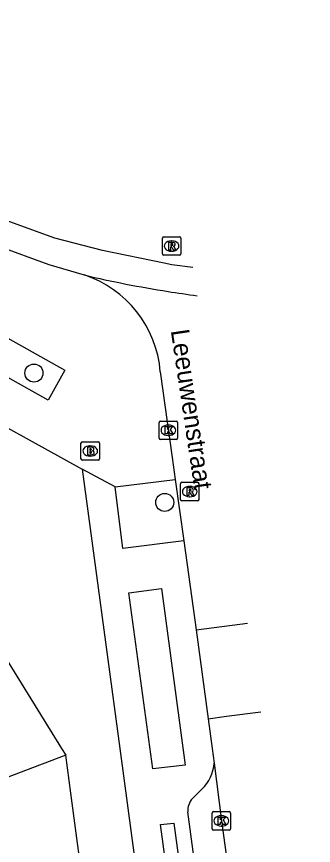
# Model space of a CAD drawing. Extents: x 163150 to 163546, y 380933 to 381635.
# Drawn here: x 163450.55 to 163466.65, y 381494.73 to 381539.71 of the extents above; entities that cross this region are included whole.
import ezdxf

# ---------------------------------------------------------------- set-up
doc = ezdxf.new("R2010")
doc.units = 0
for name, color, linetype in [('IMGEO_Boom', 7, 'Continuous'), ('IMGEO_Brandkraan', 7, 'Continuous'), ('IMGEO_Kolk', 7, 'Continuous'), ('IMGEO_Openbare_ruimte_label', 7, 'Continuous'), ('IMGEO_Pand', 7, 'Continuous'), ('IMGEO_Rijbaan_lokaal_gesloten', 7, 'Continuous'), ('IMGEO_Rijbaan_lokaal_open', 7, 'Continuous'), ('IMGEO_Rioolput', 7, 'Continuous'), ('IMGEO_Voetpad_open', 7, 'Continuous')]:
    doc.layers.add(name, color=color, linetype=linetype)

msp = doc.modelspace()

# ---------------------------------------------------------------- linework, layer by layer
at = {"layer": 'IMGEO_Boom'}
for centre in [(163451.494, 381520.366), (163458.586, 381513.346)]:
    msp.add_circle(centre, 0.489, dxfattribs=at)
at = {"layer": 'IMGEO_Brandkraan'}
for p, q in [((163454.044, 381515.71), (163454.044, 381516.562)), ((163454.119, 381516.636), (163454.971, 381516.636)), ((163454.532, 381516.416), (163454.557, 381516.416)), ((163455.045, 381516.562), (163455.045, 381515.71)), ((163454.555, 381515.856), (163454.53, 381515.856)), ((163454.971, 381515.636), (163454.119, 381515.636))]:
    msp.add_line(p, q, dxfattribs=at)
for points in [[(163454.044, 381515.71), (163454.044, 381516.562)], [(163454.119, 381516.636), (163454.971, 381516.636)], [(163454.392, 381516.336), (163454.392, 381515.936), (163454.605, 381515.936)], [(163454.623, 381516.336), (163454.392, 381516.336)], [(163454.571, 381516.255), (163454.517, 381516.255), (163454.517, 381516.179)], [(163455.045, 381516.562), (163455.045, 381515.71)], [(163454.517, 381516.179), (163454.57, 381516.179)], [(163454.579, 381516.103), (163454.517, 381516.103), (163454.517, 381516.022)], [(163454.517, 381516.022), (163454.579, 381516.022)], [(163454.971, 381515.636), (163454.119, 381515.636)]]:
    msp.add_lwpolyline(points, dxfattribs=at)
for centre, radius, start, end in [((163454.121, 381516.56), 0.0765, 91.552, 178.448), ((163454.121, 381516.56), 0.0765, 91.552, 178.448), ((163454.572, 381516.217), 0.0379, 267.8285, 90.9355), ((163454.627, 381516.191), 0.145, 59.4692, 91.5367), ((163454.652, 381516.238), 0.0922, 285.5137, 58.1501), ((163454.969, 381516.56), 0.0765, 1.552, 88.448), ((163454.969, 381516.56), 0.0765, 1.552, 88.448), ((163454.58, 381516.062), 0.0404, 269.8759, 90.5077), ((163454.611, 381516.187), 0.251, 268.6676, 293.5347), ((163454.657, 381516.046), 0.105, 301.3115, 78.989), ((163454.121, 381515.712), 0.0765, 181.552, 268.448), ((163454.121, 381515.712), 0.0765, 181.552, 268.448), ((163454.969, 381515.712), 0.0765, 271.552, 358.448), ((163454.969, 381515.712), 0.0765, 271.552, 358.448)]:
    msp.add_arc(centre, radius, start, end, dxfattribs=at)
for centre, major_axis, ratio, start_param, end_param in [((163454.531, 381516.136), (-0.387, 0.002), 0.722429, 4.712389, 7.853982), ((163454.556, 381516.136), (-0.39, 0.002), 0.717154, 1.570796, 4.712389)]:
    msp.add_ellipse(centre, major_axis=major_axis, ratio=ratio, start_param=start_param, end_param=end_param, dxfattribs=at)
at = {"layer": 'IMGEO_Kolk'}
for p, q in [((163458.285, 381516.834), (163458.285, 381517.686)), ((163458.36, 381517.76), (163459.212, 381517.76)), ((163459.286, 381517.686), (163459.286, 381516.834)), ((163458.773, 381517.54), (163458.798, 381517.54)), ((163459.212, 381516.76), (163458.36, 381516.76)), ((163458.796, 381516.98), (163458.771, 381516.98)), ((163461.157, 381495.638), (163461.157, 381496.49)), ((163461.232, 381496.564), (163462.084, 381496.564)), ((163462.158, 381496.49), (163462.158, 381495.638)), ((163461.645, 381496.344), (163461.67, 381496.344)), ((163462.084, 381495.564), (163461.232, 381495.564)), ((163461.668, 381495.784), (163461.643, 381495.784))]:
    msp.add_line(p, q, dxfattribs=at)
for points in [[(163458.285, 381516.834), (163458.285, 381517.686)], [(163458.36, 381517.76), (163459.212, 381517.76)], [(163459.286, 381517.686), (163459.286, 381516.834)], [(163458.606, 381517.46), (163458.729, 381517.46), (163458.729, 381517.309), (163458.859, 381517.46), (163459.023, 381517.46), (163458.877, 381517.309), (163459.03, 381517.06), (163458.878, 381517.06), (163458.793, 381517.224), (163458.729, 381517.157), (163458.729, 381517.06), (163458.606, 381517.06), (163458.606, 381517.46)], [(163459.212, 381516.76), (163458.36, 381516.76)], [(163461.157, 381495.638), (163461.157, 381496.49)], [(163461.232, 381496.564), (163462.084, 381496.564)], [(163462.158, 381496.49), (163462.158, 381495.638)], [(163461.478, 381496.264), (163461.601, 381496.264), (163461.601, 381496.113), (163461.731, 381496.264), (163461.895, 381496.264), (163461.749, 381496.113), (163461.902, 381495.864), (163461.75, 381495.864), (163461.665, 381496.028), (163461.601, 381495.961), (163461.601, 381495.864), (163461.478, 381495.864), (163461.478, 381496.264)], [(163462.084, 381495.564), (163461.232, 381495.564)]]:
    msp.add_lwpolyline(points, dxfattribs=at)
for centre, start, end in [((163458.362, 381517.684), 91.552, 178.448), ((163458.362, 381517.684), 91.552, 178.448), ((163459.21, 381517.684), 1.552, 88.448), ((163459.21, 381517.684), 1.552, 88.448), ((163458.362, 381516.836), 181.552, 268.448), ((163458.362, 381516.836), 181.552, 268.448), ((163459.21, 381516.836), 271.552, 358.448), ((163459.21, 381516.836), 271.552, 358.448), ((163461.234, 381496.488), 91.552, 178.448), ((163461.234, 381496.488), 91.552, 178.448), ((163462.082, 381496.488), 1.552, 88.448), ((163462.082, 381496.488), 1.552, 88.448), ((163461.234, 381495.64), 181.552, 268.448), ((163461.234, 381495.64), 181.552, 268.448), ((163462.082, 381495.64), 271.552, 358.448), ((163462.082, 381495.64), 271.552, 358.448)]:
    msp.add_arc(centre, 0.0765, start, end, dxfattribs=at)
for centre, major_axis, ratio, start_param, end_param in [((163458.772, 381517.26), (-0.387, 0.002), 0.722429, 4.712389, 7.853982), ((163458.797, 381517.26), (-0.39, 0.002), 0.717154, 1.570796, 4.712389), ((163461.644, 381496.064), (-0.387, 0.002), 0.722429, 4.712389, 7.853982), ((163461.669, 381496.064), (-0.39, 0.002), 0.717154, 1.570796, 4.712389)]:
    msp.add_ellipse(centre, major_axis=major_axis, ratio=ratio, start_param=start_param, end_param=end_param, dxfattribs=at)
at = {"layer": 'IMGEO_Pand'}
for points in [[(163449.119, 381506.223), (163452.993, 381500), (163453.222, 381499.632)], [(163453.222, 381499.632), (163444.75, 381496.415)], [(163454.236, 381492.008), (163453.495, 381497.576), (163453.222, 381499.632)]]:
    msp.add_lwpolyline(points, dxfattribs=at)
at = {"layer": 'IMGEO_Rijbaan_lokaal_gesloten'}
for points in [[(163460.104, 381526.095), (163458.97, 381526.245), (163458.555, 381526.33), (163455.206, 381527.019), (163452.628, 381527.689), (163447.781, 381529.443), (163438.087, 381534.395), (163428.342, 381539.709)], [(163449.519, 381527.266), (163452.292, 381526.26), (163454.211, 381525.686)]]:
    msp.add_lwpolyline(points, dxfattribs=at)
for centre, radius, start, end in [((163468.59, 381586.897), 62.877, 256.78041, 261.01124), ((163468.685, 381587.432), 63.42, 261.00199, 262.43797)]:
    msp.add_arc(centre, radius, start, end, dxfattribs=at)
at = {"layer": 'IMGEO_Rijbaan_lokaal_open'}
for points in [[(163458.348, 381520.437), (163458.993, 381515.776), (163459.158, 381514.585)], [(163459.158, 381514.585), (163459.618, 381511.259)], [(163459.618, 381511.259), (163460.288, 381506.424)], [(163460.288, 381506.424), (163461.268, 381506.554), (163463.069, 381506.793)], [(163460.288, 381506.424), (163460.952, 381501.606)], [(163460.952, 381501.606), (163461.929, 381501.737), (163463.807, 381501.989)], [(163460.952, 381501.606), (163461.167, 381500), (163461.275, 381499.196)], [(163461.275, 381499.196), (163461.659, 381496.063), (163464.446, 381475.737), (163466.627, 381459.524), (163466.653, 381459.2)]]:
    msp.add_lwpolyline(points, dxfattribs=at)
msp.add_arc((163452.349, 381519.964), 6.017, 4.5085, 71.9783, dxfattribs=at)
at = {"layer": 'IMGEO_Rioolput'}
for p, q in [((163458.458, 381526.831), (163458.458, 381527.683)), ((163458.533, 381527.757), (163459.385, 381527.757)), ((163458.946, 381527.537), (163458.971, 381527.537)), ((163459.459, 381527.683), (163459.459, 381526.831)), ((163459.385, 381526.757), (163458.533, 381526.757)), ((163458.969, 381526.977), (163458.944, 381526.977)), ((163459.52, 381514.435), (163460.372, 381514.435)), ((163459.445, 381513.509), (163459.445, 381514.361)), ((163459.933, 381514.215), (163459.958, 381514.215)), ((163460.446, 381514.361), (163460.446, 381513.509)), ((163459.956, 381513.655), (163459.931, 381513.655)), ((163460.372, 381513.435), (163459.52, 381513.435))]:
    msp.add_line(p, q, dxfattribs=at)
for points in [[(163458.458, 381526.831), (163458.458, 381527.683)], [(163458.533, 381527.757), (163459.385, 381527.757)], [(163459.047, 381527.455), (163458.795, 381527.457), (163458.795, 381527.057)], [(163459.459, 381527.683), (163459.459, 381526.831)], [(163458.795, 381527.057), (163458.919, 381527.057), (163458.919, 381527.219), (163458.93, 381527.219)], [(163458.973, 381527.376), (163458.919, 381527.376), (163458.919, 381527.295)], [(163458.919, 381527.295), (163458.971, 381527.295)], [(163458.977, 381527.19), (163459.048, 381527.057), (163459.188, 381527.057), (163459.123, 381527.183)], [(163459.385, 381526.757), (163458.533, 381526.757)], [(163459.52, 381514.435), (163460.372, 381514.435)], [(163459.445, 381513.509), (163459.445, 381514.361)], [(163460.034, 381514.133), (163459.782, 381514.135), (163459.782, 381513.735)], [(163459.96, 381514.054), (163459.906, 381514.054), (163459.906, 381513.973)], [(163459.906, 381513.973), (163459.958, 381513.973)], [(163460.446, 381514.361), (163460.446, 381513.509)], [(163459.782, 381513.735), (163459.906, 381513.735), (163459.906, 381513.897), (163459.917, 381513.897)], [(163459.964, 381513.868), (163460.035, 381513.735), (163460.175, 381513.735), (163460.11, 381513.861)], [(163460.372, 381513.435), (163459.52, 381513.435)]]:
    msp.add_lwpolyline(points, dxfattribs=at)
for centre, radius, start, end in [((163458.535, 381527.681), 0.0765, 91.552, 178.448), ((163458.535, 381527.681), 0.0765, 91.552, 178.448), ((163459.046, 381527.345), 0.109, 350.3612, 89.416), ((163459.383, 381527.681), 0.0765, 1.552, 88.448), ((163459.383, 381527.681), 0.0765, 1.552, 88.448), ((163458.929, 381527.166), 0.0533, 26.0293, 88.6989), ((163458.955, 381527.484), 0.19, 274.7715, 282.9687), ((163458.979, 381527.28), 0.0964, 77.0061, 93.1865), ((163458.993, 381527.337), 0.0378, 276.6634, 79.6772), ((163459.044, 381527.345), 0.112, 277.5842, 350.9817), ((163459.028, 381527.13), 0.108, 29.5134, 73.7905), ((163458.535, 381526.833), 0.0765, 181.552, 268.448), ((163458.535, 381526.833), 0.0765, 181.552, 268.448), ((163459.383, 381526.833), 0.0765, 271.552, 358.448), ((163459.383, 381526.833), 0.0765, 271.552, 358.448), ((163459.522, 381514.359), 0.0765, 91.552, 178.448), ((163459.522, 381514.359), 0.0765, 91.552, 178.448), ((163460.37, 381514.359), 0.0765, 1.552, 88.448), ((163460.37, 381514.359), 0.0765, 1.552, 88.448), ((163459.942, 381514.162), 0.19, 274.7715, 282.9687), ((163459.966, 381513.958), 0.0964, 77.0061, 93.1865), ((163459.98, 381514.015), 0.0378, 276.6634, 79.6772), ((163460.033, 381514.023), 0.109, 350.3612, 89.416), ((163460.031, 381514.023), 0.112, 277.5842, 350.9817), ((163459.522, 381513.511), 0.0765, 181.552, 268.448), ((163459.522, 381513.511), 0.0765, 181.552, 268.448), ((163459.916, 381513.844), 0.0533, 26.0293, 88.6989), ((163460.015, 381513.808), 0.108, 29.5134, 73.7905), ((163460.37, 381513.511), 0.0765, 271.552, 358.448), ((163460.37, 381513.511), 0.0765, 271.552, 358.448)]:
    msp.add_arc(centre, radius, start, end, dxfattribs=at)
for centre, major_axis, ratio, start_param, end_param in [((163458.945, 381527.257), (-0.387, 0.002), 0.722429, 4.712389, 7.853982), ((163458.97, 381527.257), (-0.39, 0.002), 0.717154, 1.570796, 4.712389), ((163459.932, 381513.935), (-0.387, 0.002), 0.722429, 4.712389, 7.853982), ((163459.957, 381513.935), (-0.39, 0.002), 0.717154, 1.570796, 4.712389)]:
    msp.add_ellipse(centre, major_axis=major_axis, ratio=ratio, start_param=start_param, end_param=end_param, dxfattribs=at)
at = {"layer": 'IMGEO_Voetpad_open'}
for points in [[(163417.612, 381535.547), (163450.218, 381517.299), (163454.104, 381515.141)], [(163452.265, 381518.889), (163439.112, 381526.269), (163440.035, 381527.876), (163453.162, 381520.518), (163452.265, 381518.889)], [(163455.892, 381514.188), (163454.104, 381515.141)], [(163454.104, 381515.141), (163456.149, 381500), (163457.189, 381492.296), (163458.693, 381481.386)], [(163455.892, 381514.188), (163459.158, 381514.585)], [(163459.618, 381511.259), (163456.32, 381510.849), (163455.892, 381514.188)], [(163458.42, 381508.678), (163459.7, 381499.09), (163457.933, 381498.885), (163456.649, 381508.444), (163458.42, 381508.678)], [(163460.092, 381497.274), (163460.602, 381497.79)], [(163464.856, 381459.241), (163459.833, 381496.556)], [(163459.088, 381495.946), (163460.824, 381483.114), (163460.101, 381483.067), (163458.364, 381495.873), (163459.088, 381495.946)]]:
    msp.add_lwpolyline(points, dxfattribs=at)
for centre, radius, start, end in [((163459.064, 381499.39), 2.22, 313.8636, 354.979), ((163460.801, 381496.613), 0.969, 136.9756, 183.3532)]:
    msp.add_arc(centre, radius, start, end, dxfattribs=at)

# ---------------------------------------------------------------- texts
at = {"layer": 'IMGEO_Openbare_ruimte_label'}
msp.add_text('Leeuwenstraat', height=1, rotation=278.4543, dxfattribs=at).set_placement((163458.913, 381522.671))

doc.saveas('drawing.dxf')
